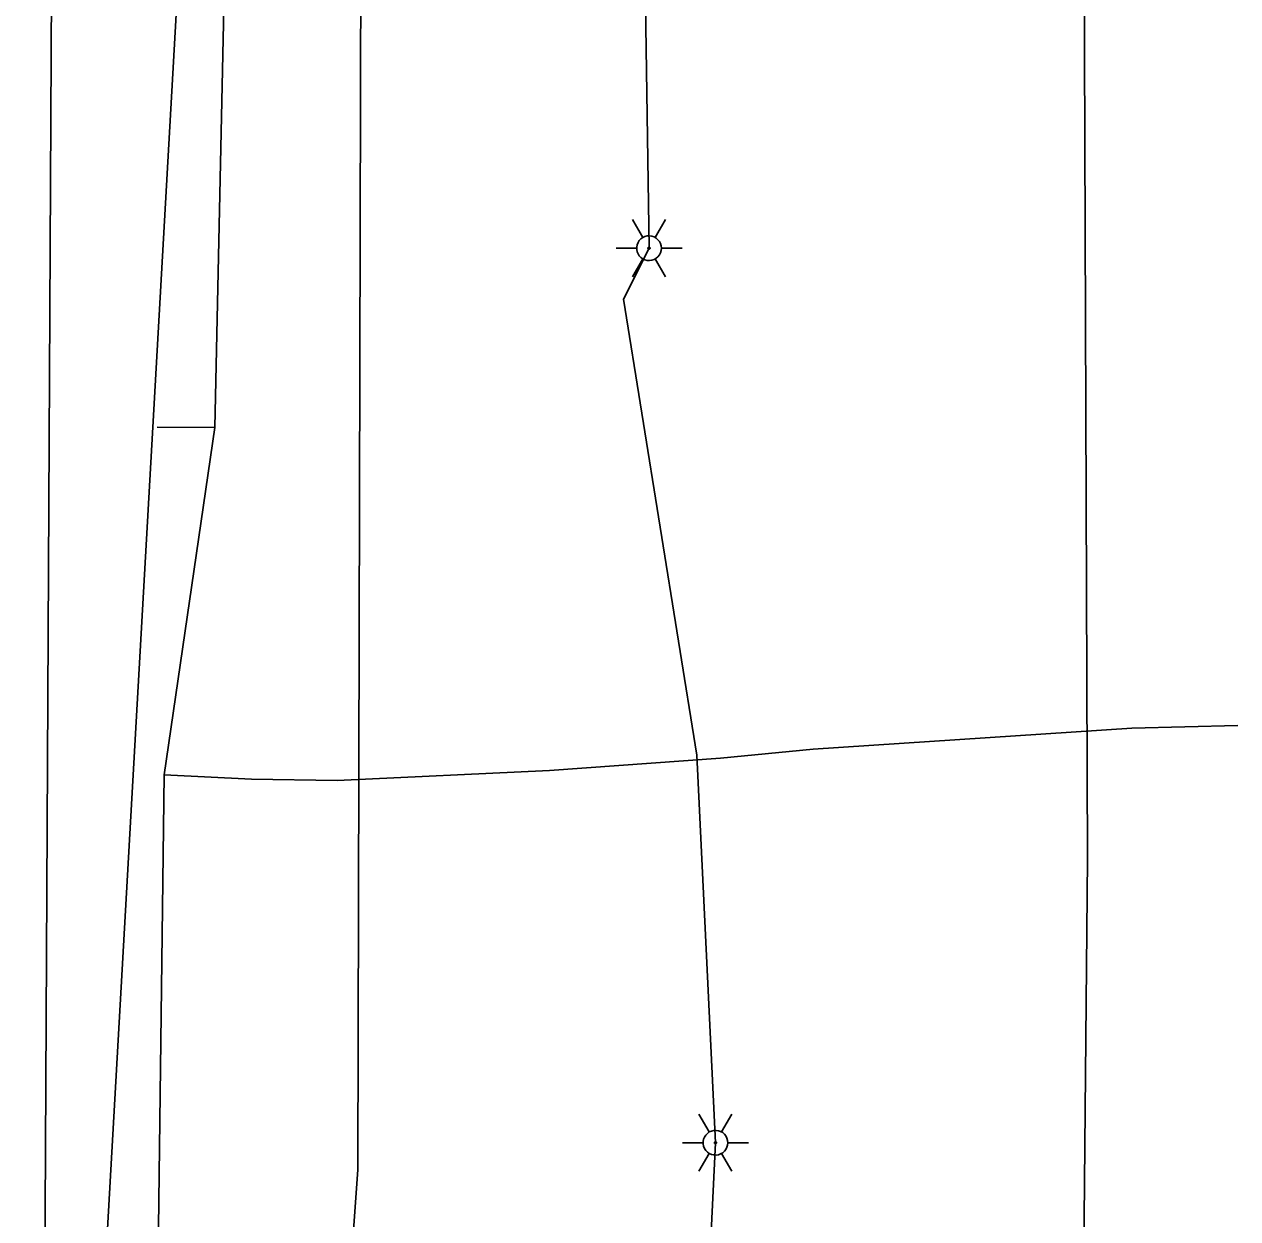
# Model space of a CAD drawing. Extents: x 596028 to 606371, y 330010 to 403088.
# Drawn here: x 602030.4 to 602170.6, y 366829.8 to 366967.8 of the extents above; entities that cross this region are included whole.
import ezdxf

# ---------------------------------------------------------------- set-up
doc = ezdxf.new("R2010")
doc.units = 0
for name, color, linetype in [('E_LTG', 7, 'Continuous'), ('E_LTG_CID', 7, 'Continuous'), ('E_UTL_E_UG', 7, 'Continuous'), ('E_UTL_G_UG', 7, 'Continuous'), ('E_UTL_Overhead', 7, 'Continuous'), ('E_UTL_T_UG', 7, 'Continuous'), ('E_UTL_W_UG', 7, 'Continuous')]:
    doc.layers.add(name, color=color, linetype=linetype)

msp = doc.modelspace()

# ---------------------------------------------------------------- linework, layer by layer
at = {"layer": 'E_LTG'}
for points in [[(602101.86, 366943.14), (602100.67, 366945.21)], [(602103.29, 366943.14), (602104.48, 366945.21)], [(602104.01, 366941.91), (602103.98, 366942.18), (602103.91, 366942.44), (602103.78, 366942.68), (602103.61, 366942.89), (602103.41, 366943.07), (602103.17, 366943.2), (602102.92, 366943.29), (602102.65, 366943.33), (602102.38, 366943.32), (602102.11, 366943.26), (602101.86, 366943.14), (602101.64, 366942.99), (602101.46, 366942.79), (602101.31, 366942.56), (602101.21, 366942.31), (602101.16, 366942.04), (602101.16, 366941.77), (602101.21, 366941.5), (602101.31, 366941.25), (602101.46, 366941.02), (602101.64, 366940.83), (602101.86, 366940.67), (602102.11, 366940.55), (602102.38, 366940.49), (602102.65, 366940.48), (602102.92, 366940.52), (602103.17, 366940.61), (602103.41, 366940.74), (602103.61, 366940.92), (602103.78, 366941.13), (602103.91, 366941.37), (602103.98, 366941.63), (602104.01, 366941.91)], [(602104.01, 366941.91), (602103.98, 366942.18), (602103.91, 366942.44), (602103.78, 366942.68), (602103.61, 366942.89), (602103.41, 366943.07), (602103.17, 366943.2), (602102.92, 366943.29), (602102.65, 366943.33), (602102.38, 366943.32), (602102.11, 366943.26), (602101.86, 366943.14), (602101.64, 366942.99), (602101.46, 366942.79), (602101.31, 366942.56), (602101.21, 366942.31), (602101.16, 366942.04), (602101.16, 366941.77), (602101.21, 366941.5), (602101.31, 366941.25), (602101.46, 366941.02), (602101.64, 366940.83), (602101.86, 366940.67), (602102.11, 366940.55), (602102.38, 366940.49), (602102.65, 366940.48), (602102.92, 366940.52), (602103.17, 366940.61), (602103.41, 366940.74), (602103.61, 366940.92), (602103.78, 366941.13), (602103.91, 366941.37), (602103.98, 366941.63), (602104.01, 366941.91)], [(602104.01, 366941.91), (602103.98, 366942.18), (602103.91, 366942.44), (602103.78, 366942.68), (602103.61, 366942.89), (602103.41, 366943.07), (602103.17, 366943.2), (602102.92, 366943.29), (602102.65, 366943.33), (602102.38, 366943.32), (602102.11, 366943.26), (602101.86, 366943.14), (602101.64, 366942.99), (602101.46, 366942.79), (602101.31, 366942.56), (602101.21, 366942.31), (602101.16, 366942.04), (602101.16, 366941.77), (602101.21, 366941.5), (602101.31, 366941.25), (602101.46, 366941.02), (602101.64, 366940.83), (602101.86, 366940.67), (602102.11, 366940.55), (602102.38, 366940.49), (602102.65, 366940.48), (602102.92, 366940.52), (602103.17, 366940.61), (602103.41, 366940.74), (602103.61, 366940.92), (602103.78, 366941.13), (602103.91, 366941.37), (602103.98, 366941.63), (602104.01, 366941.91)], [(602098.77, 366941.91), (602101.15, 366941.91)], [(602102.7, 366941.91), (602102.7, 366941.93), (602102.69, 366941.95), (602102.68, 366941.97), (602102.66, 366941.99), (602102.65, 366942), (602102.63, 366942.01), (602102.61, 366942.02), (602102.58, 366942.02), (602102.56, 366942.02), (602102.54, 366942.02), (602102.52, 366942.01), (602102.5, 366942), (602102.49, 366941.98), (602102.47, 366941.96), (602102.46, 366941.94), (602102.46, 366941.92), (602102.46, 366941.89), (602102.46, 366941.87), (602102.47, 366941.85), (602102.49, 366941.83), (602102.5, 366941.82), (602102.52, 366941.8), (602102.54, 366941.79), (602102.56, 366941.79), (602102.58, 366941.79), (602102.61, 366941.79), (602102.63, 366941.8), (602102.65, 366941.81), (602102.66, 366941.82), (602102.68, 366941.84), (602102.69, 366941.86), (602102.7, 366941.88), (602102.7, 366941.91)], [(602104.01, 366941.91), (602106.39, 366941.91)], [(602100.67, 366938.61), (602101.86, 366940.67)], [(602104.48, 366938.61), (602103.29, 366940.67)], [(602109.54, 366839.82), (602108.35, 366841.88)], [(602110.97, 366839.82), (602112.16, 366841.88)], [(602111.69, 366838.58), (602111.66, 366838.85), (602111.58, 366839.12), (602111.46, 366839.36), (602111.29, 366839.57), (602111.09, 366839.75), (602110.85, 366839.88), (602110.59, 366839.97), (602110.32, 366840.01), (602110.05, 366840), (602109.79, 366839.93), (602109.54, 366839.82), (602109.32, 366839.66), (602109.13, 366839.47), (602108.99, 366839.24), (602108.89, 366838.99), (602108.83, 366838.72), (602108.83, 366838.45), (602108.89, 366838.18), (602108.99, 366837.93), (602109.13, 366837.7), (602109.32, 366837.5), (602109.54, 366837.35), (602109.79, 366837.23), (602110.05, 366837.17), (602110.32, 366837.16), (602110.59, 366837.2), (602110.85, 366837.28), (602111.09, 366837.42), (602111.29, 366837.6), (602111.46, 366837.81), (602111.58, 366838.05), (602111.66, 366838.31), (602111.69, 366838.58)], [(602111.69, 366838.58), (602111.66, 366838.85), (602111.58, 366839.12), (602111.46, 366839.36), (602111.29, 366839.57), (602111.09, 366839.75), (602110.85, 366839.88), (602110.59, 366839.97), (602110.32, 366840.01), (602110.05, 366840), (602109.79, 366839.93), (602109.54, 366839.82), (602109.32, 366839.66), (602109.13, 366839.47), (602108.99, 366839.24), (602108.89, 366838.99), (602108.83, 366838.72), (602108.83, 366838.45), (602108.89, 366838.18), (602108.99, 366837.93), (602109.13, 366837.7), (602109.32, 366837.5), (602109.54, 366837.35), (602109.79, 366837.23), (602110.05, 366837.17), (602110.32, 366837.16), (602110.59, 366837.2), (602110.85, 366837.28), (602111.09, 366837.42), (602111.29, 366837.6), (602111.46, 366837.81), (602111.58, 366838.05), (602111.66, 366838.31), (602111.69, 366838.58)], [(602111.69, 366838.58), (602111.66, 366838.85), (602111.58, 366839.12), (602111.46, 366839.36), (602111.29, 366839.57), (602111.09, 366839.75), (602110.85, 366839.88), (602110.59, 366839.97), (602110.32, 366840.01), (602110.05, 366840), (602109.79, 366839.93), (602109.54, 366839.82), (602109.32, 366839.66), (602109.13, 366839.47), (602108.99, 366839.24), (602108.89, 366838.99), (602108.83, 366838.72), (602108.83, 366838.45), (602108.89, 366838.18), (602108.99, 366837.93), (602109.13, 366837.7), (602109.32, 366837.5), (602109.54, 366837.35), (602109.79, 366837.23), (602110.05, 366837.17), (602110.32, 366837.16), (602110.59, 366837.2), (602110.85, 366837.28), (602111.09, 366837.42), (602111.29, 366837.6), (602111.46, 366837.81), (602111.58, 366838.05), (602111.66, 366838.31), (602111.69, 366838.58)], [(602106.45, 366838.58), (602108.83, 366838.58)], [(602110.38, 366838.58), (602110.37, 366838.61), (602110.37, 366838.63), (602110.36, 366838.65), (602110.34, 366838.67), (602110.33, 366838.68), (602110.31, 366838.69), (602110.28, 366838.7), (602110.26, 366838.7), (602110.24, 366838.7), (602110.22, 366838.7), (602110.2, 366838.69), (602110.18, 366838.67), (602110.16, 366838.66), (602110.15, 366838.64), (602110.14, 366838.62), (602110.14, 366838.6), (602110.14, 366838.57), (602110.14, 366838.55), (602110.15, 366838.53), (602110.16, 366838.51), (602110.18, 366838.49), (602110.2, 366838.48), (602110.22, 366838.47), (602110.24, 366838.47), (602110.26, 366838.47), (602110.28, 366838.47), (602110.31, 366838.48), (602110.33, 366838.49), (602110.34, 366838.5), (602110.36, 366838.52), (602110.37, 366838.54), (602110.37, 366838.56), (602110.38, 366838.58)], [(602111.69, 366838.58), (602114.07, 366838.58)], [(602108.35, 366835.28), (602109.54, 366837.35)], [(602112.16, 366835.28), (602110.97, 366837.35)]]:
    msp.add_lwpolyline(points, dxfattribs=at)
at = {"layer": 'E_LTG_CID'}
msp.add_lwpolyline([(602106.94, 366733.47), (602108.54, 366802.8), (602110.26, 366838.58), (602108.1, 366883.35), (602099.65, 366936), (602102.58, 366941.91), (602101.81, 366993.15), (602100.83, 367035.47)], dxfattribs=at)
at = {"layer": 'E_UTL_E_UG'}
msp.add_lwpolyline([(602032.25, 366719.18), (602035.53, 367350.58)], dxfattribs=at)
at = {"layer": 'E_UTL_G_UG'}
for points in [[(602046.01, 366200.58), (602046.01, 366282.7), (602045.54, 366387.99), (602045.96, 366389.51), (602045.77, 366390.53), (602052.82, 366624.36), (602050.66, 366701.22), (602045.29, 366779.54), (602046.56, 366881.06), (602052.42, 366921.19), (602053.73, 366982.25), (602055.18, 367043.43), (602053.55, 367093.49), (602053.9, 367122.54), (602054.87, 367280.44), (602053.2, 367496.96), (602053, 367506.48), (602052.89, 367513.19), (602051.45, 367543.08), (602052.16, 367569.32), (602053.31, 367634.59)], [(602052.42, 366921.19), (602045.76, 366921.23)], [(602046.56, 366881.06), (602056.65, 366880.57), (602066.57, 366880.41), (602091.08, 366881.59), (602110.83, 366883), (602121.54, 366884.04), (602158.34, 366886.47), (602170.58, 366886.78)]]:
    msp.add_lwpolyline(points, dxfattribs=at)
at = {"layer": 'E_UTL_Overhead'}
msp.add_lwpolyline([(602030.41, 365117.16), (602031.91, 365287.51), (602032.13, 365415.23), (602033.07, 365577.35), (602034.21, 365759.49), (602035.29, 365915.56), (602036.2, 366067.33), (602038.64, 366261.44), (602038.14, 366378.17), (602037.53, 366468.16), (602038.3, 366629.6), (602038.45, 366764.67), (602038.7, 366805.21), (602049.62, 366998.37), (602049.62, 367041.99)], dxfattribs=at)
at = {"layer": 'E_UTL_T_UG'}
msp.add_lwpolyline([(602057.65, 366066.13), (602055.02, 366193.59), (602055.54, 366275.03), (602056.57, 366340.78), (602054.27, 366414.31), (602053.32, 366441.83), (602043.24, 366486.36), (602043.21, 366537.13), (602045.25, 366623.56), (602047.99, 366738.64), (602064.05, 366766.75), (602068.93, 366835.49), (602069.67, 367130.08), (602069.7, 367272.17), (602071.11, 367342.07), (602053.71, 367377.8), (602052.83, 367414.49), (602055, 367446.35), (602068.5, 367451.94), (602069.83, 367467.28), (602072.57, 367538.65)], dxfattribs=at)
at = {"layer": 'E_UTL_W_UG'}
msp.add_lwpolyline([(602151.86, 366576.38), (602150.96, 366583.78), (602150.81, 366587.96), (602152.2, 366678.98), (602152.17, 366740.45), (602153.93, 366779.99), (602152.63, 366804.98), (602153.23, 366871.34), (602152.75, 366995.85), (602154.04, 367120.41), (602154.82, 367274.91), (602154.85, 367280.06), (602155.51, 367346.25), (602155.3, 367427.76), (602153.59, 367525.35), (602155.62, 367569.03), (602154.98, 367573.69), (602152.27, 367596.21), (602153.25, 367736.28)], dxfattribs=at)

doc.saveas('drawing.dxf')
